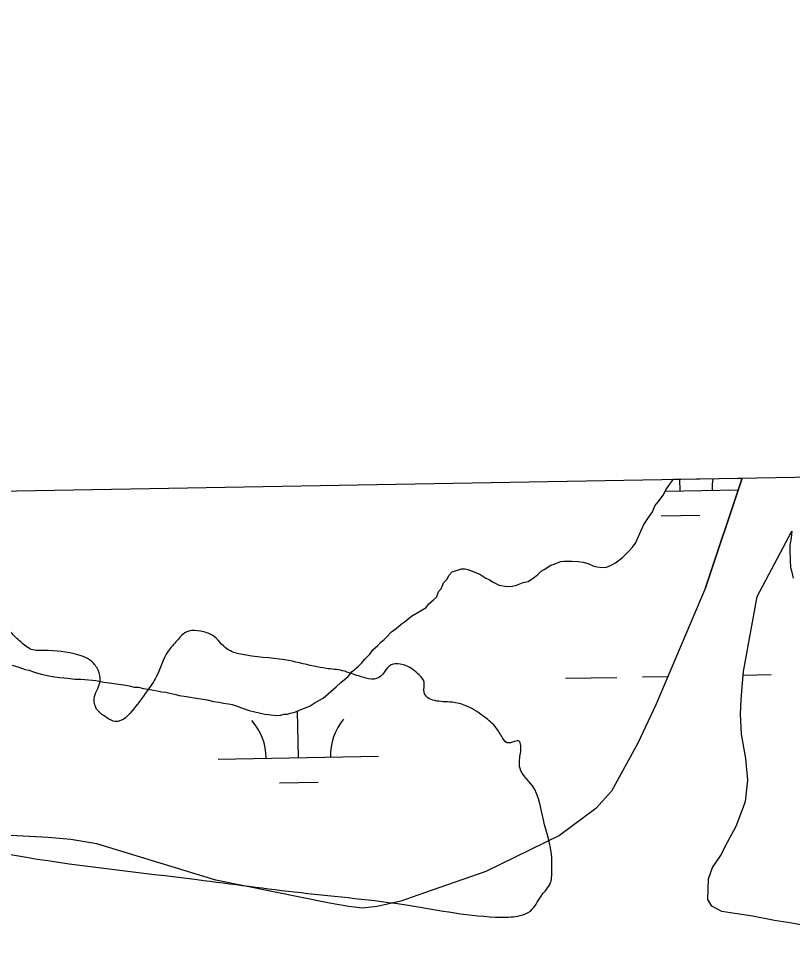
# Model space of a CAD drawing. Extents: x 3903937 to 3942190, y 260677 to 286651.
# Drawn here: x 3923067 to 3923549, y 284186 to 284757 of the extents above; entities that cross this region are included whole.
import ezdxf

# ---------------------------------------------------------------- set-up
doc = ezdxf.new("R2010")
doc.units = 0
for name, color, linetype in [('V-GRID-FRAM', 7, 'Continuous'), ('V-RIVR-EDGE', 7, 'Continuous'), ('V-TOPO-SHOR', 7, 'Continuous'), ('V-WETL-SWMP', 7, 'Continuous')]:
    doc.layers.add(name, color=color, linetype=linetype)

msp = doc.modelspace()

# ---------------------------------------------------------------- linework, layer by layer
at = {"layer": 'V-GRID-FRAM'}
msp.add_lwpolyline([(3907892.22, 284196.1), (3939773.2, 284757.24), (3940101.12, 266577.62), (3908204.27, 266016.2), (3907892.22, 284196.1)], dxfattribs=at)
at = {"layer": 'V-RIVR-EDGE'}
msp.add_spline([(3922846.34, 284265.88), (3922910.37, 284255.28), (3922966.05, 284247.83), (3922991.8, 284246.72), (3923072.19, 284235.04), (3923178.32, 284221.2), (3923243.05, 284213.03), (3923309.87, 284205.21), (3923367.63, 284197.76), (3923379.47, 284198.77), (3923385.74, 284201.54), (3923392.38, 284210.92), (3923398.32, 284219.26), (3923399.04, 284227.96), (3923399.05, 284235.27), (3923393.89, 284258.26), (3923386.98, 284279.51), (3923379.35, 284290.32), (3923379.01, 284295.54), (3923379.73, 284304.59), (3923378.69, 284307.38), (3923375.91, 284307.04), (3923371.38, 284306.35), (3923367.91, 284310.19), (3923363.75, 284316.47), (3923356.11, 284323.1), (3923345.68, 284329.39), (3923336.98, 284331.5), (3923326.19, 284332.57), (3923322.02, 284334.32), (3923319.59, 284337.81), (3923319.61, 284344.08), (3923316.49, 284348.61), (3923308.49, 284354.2), (3923304.67, 284355.25), (3923299.1, 284354.92), (3923294.91, 284350.4), (3923290.02, 284346.24), (3923283.41, 284346.6), (3923274.37, 284349.41), (3923268.8, 284351.17), (3923258.71, 284352.58), (3923251.06, 284353.99), (3923232.96, 284357.87), (3923205.47, 284361.42), (3923197.13, 284364.57), (3923187.75, 284373.3), (3923180.44, 284375.75), (3923173.13, 284375.77), (3923168.6, 284373), (3923165.81, 284369.87), (3923160.22, 284363.27), (3923152.87, 284347.27), (3923147.28, 284338.59), (3923137.5, 284325.73), (3923133.67, 284321.91), (3923127.39, 284319.49), (3923122.18, 284321.94), (3923115.23, 284328.22), (3923114.55, 284335.19), (3923118.06, 284344.92), (3923116.68, 284351.54), (3923112.52, 284357.12), (3923101.74, 284361.67), (3923080.51, 284363.81), (3923075.99, 284364.17), (3923069.38, 284368.37), (3923063.13, 284374.3), (3923058.97, 284379.88), (3923051.71, 284400.44), (3923047.91, 284411.24), (3923043.75, 284421.69), (3923038.9, 284428.32), (3923031.25, 284432.51), (3923021.16, 284432.89), (3923014.54, 284431.86), (3923009.31, 284428.39), (3923000.6, 284427.71), (3922990.16, 284428.44), (3922983.2, 284429.85), (3922964.76, 284433.02), (3922958.51, 284438.61), (3922952.95, 284441.76), (3922947.38, 284441.42), (3922945.62, 284435.51)], degree=3, dxfattribs=at)
at = {"layer": 'V-TOPO-SHOR'}
msp.add_line((3923494.77, 284402.74), (3923517.61, 284471.12), dxfattribs=at)
for points in [[(3923518.46, 284350.71), (3923526.94, 284397.28), (3923548.39, 284438.07)], [(3923494.77, 284402.74), (3923463.75, 284330.02), (3923452.71, 284306.18), (3923436.21, 284276.23), (3923426.53, 284265.33), (3923403.91, 284248.57), (3923358.02, 284226.12), (3923319.3, 284212.68), (3923305.03, 284207.8), (3923290.46, 284204.47), (3923280.96, 284203.37), (3923272.67, 284204.38), (3923260.74, 284206.55), (3923189.88, 284220.87), (3923115.91, 284243.34), (3923099.83, 284246.14), (3923085.61, 284247.45), (3923031.12, 284250.23)], [(3923559.21, 284192.03), (3923548.58, 284193.99), (3923537.69, 284195.68), (3923523.94, 284198.3), (3923513.06, 284199.99), (3923505.02, 284201.26), (3923498.72, 284204.65), (3923496.26, 284208.69), (3923496.6, 284221.59), (3923499.19, 284228.64), (3923504.09, 284236.03), (3923508.44, 284244.42), (3923513.77, 284254.4), (3923519.69, 284269.81), (3923521.04, 284283), (3923519.8, 284296.62), (3923517.22, 284311.74), (3923516.54, 284324.09), (3923517, 284333.13), (3923517.5, 284341.14), (3923518.46, 284350.71)]]:
    msp.add_lwpolyline(points, dxfattribs=at)
at = {"layer": 'V-WETL-SWMP'}
for p, q in [((3923473.06, 284468), (3923474.83, 284470.37)), ((3923474.83, 284470.37), (3923517.61, 284471.12)), ((3923478.93, 284463.17), (3923478.8, 284470.44)), ((3923517.61, 284471.12), (3923494.77, 284402.74)), ((3923468.67, 284460.62), (3923470.11, 284463.77)), ((3923469.76, 284463.01), (3923515.17, 284463.81)), ((3923470.11, 284463.77), (3923473.06, 284468)), ((3923465.2, 284456.38), (3923468.67, 284460.62)), ((3923461.81, 284450.07), (3923463.23, 284453.73)), ((3923463.23, 284453.73), (3923465.2, 284456.38)), ((3923458.36, 284445.31), (3923461.81, 284450.07)), ((3923467.2, 284447.53), (3923491.2, 284447.95)), ((3923454.48, 284437.95), (3923456.4, 284442.14)), ((3923456.4, 284442.14), (3923458.36, 284445.31)), ((3923451.12, 284430.61), (3923453.04, 284434.8)), ((3923453.04, 284434.8), (3923454.48, 284437.95)), ((3923449.15, 284427.96), (3923451.12, 284430.61)), ((3923443.18, 284421.57), (3923447.16, 284425.83)), ((3923447.16, 284425.83), (3923449.15, 284427.96)), ((3923394.41, 284414.22), (3923398.44, 284416.94)), ((3923398.44, 284416.94), (3923400.49, 284417.52)), ((3923400.49, 284417.52), (3923404.56, 284419.21)), ((3923404.56, 284419.21), (3923406.62, 284419.28)), ((3923406.62, 284419.28), (3923409.71, 284419.39)), ((3923409.71, 284419.39), (3923411.77, 284419.46)), ((3923411.77, 284419.46), (3923415.4, 284419.07)), ((3923415.4, 284419.07), (3923418.51, 284418.66)), ((3923418.51, 284418.66), (3923422.15, 284417.75)), ((3923422.15, 284417.75), (3923425.3, 284416.31)), ((3923435.6, 284416.66), (3923438.64, 284418.31)), ((3923438.64, 284418.31), (3923443.18, 284421.57)), ((3923335.19, 284410.64), (3923337.18, 284412.77)), ((3923337.18, 284412.77), (3923342.8, 284414.51)), ((3923342.8, 284414.51), (3923344.86, 284414.58)), ((3923344.86, 284414.58), (3923346.94, 284414.14)), ((3923346.94, 284414.14), (3923350.6, 284412.72)), ((3923350.6, 284412.72), (3923354.26, 284411.29)), ((3923354.26, 284411.29), (3923357.96, 284408.84)), ((3923390.39, 284410.98), (3923392.38, 284413.12)), ((3923392.38, 284413.12), (3923394.41, 284414.22)), ((3923425.3, 284416.31), (3923427.38, 284415.86)), ((3923427.38, 284415.86), (3923430.49, 284415.46)), ((3923430.49, 284415.46), (3923433.06, 284415.54)), ((3923433.06, 284415.54), (3923435.6, 284416.66)), ((3923330.32, 284402.22), (3923331.74, 284405.88)), ((3923331.74, 284405.88), (3923333.73, 284408.01)), ((3923333.73, 284408.01), (3923335.19, 284410.64)), ((3923357.96, 284408.84), (3923360.05, 284407.88)), ((3923360.05, 284407.88), (3923362.17, 284406.41)), ((3923362.17, 284406.41), (3923366.36, 284404.48)), ((3923377.2, 284404.34), (3923381.27, 284406.03)), ((3923381.27, 284406.03), (3923384.35, 284406.65)), ((3923384.35, 284406.65), (3923388.38, 284409.37)), ((3923388.38, 284409.37), (3923390.39, 284410.98)), ((3923327.41, 284396.96), (3923328.83, 284400.62)), ((3923328.83, 284400.62), (3923330.32, 284402.22)), ((3923366.36, 284404.48), (3923371.04, 284403.61)), ((3923371.04, 284403.61), (3923374.64, 284403.74)), ((3923374.64, 284403.74), (3923377.2, 284404.34)), ((3923494.77, 284402.74), (3923463.75, 284330.02)), ((3923322.39, 284392.66), (3923325.4, 284395.34)), ((3923325.4, 284395.34), (3923327.41, 284396.96)), ((3923316.37, 284387.81), (3923320.92, 284390.54)), ((3923320.92, 284390.54), (3923322.39, 284392.66)), ((3923307.3, 284381.3), (3923311.82, 284385.07)), ((3923311.82, 284385.07), (3923316.37, 284387.81)), ((3923299.25, 284375.35), (3923302.27, 284377.52)), ((3923302.27, 284377.52), (3923305.28, 284380.2)), ((3923305.28, 284380.2), (3923307.3, 284381.3)), ((3923294.77, 284370.55), (3923296.26, 284372.15)), ((3923296.26, 284372.15), (3923299.25, 284375.35)), ((3923287.77, 284364.12), (3923290.77, 284366.81)), ((3923290.77, 284366.81), (3923292.76, 284368.94)), ((3923292.76, 284368.94), (3923294.77, 284370.55)), ((3923282.81, 284358.28), (3923285.79, 284361.48)), ((3923285.79, 284361.48), (3923287.77, 284364.12)), ((3923063.2, 284354.71), (3923067.39, 284353.3)), ((3923274.81, 284350.78), (3923278.83, 284354.01)), ((3923278.83, 284354.01), (3923280.82, 284356.15)), ((3923280.82, 284356.15), (3923282.81, 284358.28)), ((3923067.39, 284353.3), (3923071.32, 284351.89)), ((3923071.32, 284351.89), (3923073.66, 284351.45)), ((3923073.66, 284351.45), (3923077.06, 284350.27)), ((3923077.06, 284350.27), (3923081.25, 284349.12)), ((3923081.25, 284349.12), (3923085.94, 284347.99)), ((3923272.34, 284347.6), (3923274.81, 284350.78)), ((3923518.23, 284348.41), (3923535.54, 284348.72)), ((3923085.94, 284347.99), (3923088.29, 284347.55)), ((3923088.29, 284347.55), (3923092.97, 284346.93)), ((3923092.97, 284346.93), (3923097.9, 284346.58)), ((3923097.9, 284346.58), (3923102.32, 284345.96)), ((3923102.32, 284345.96), (3923105.95, 284345.83)), ((3923105.95, 284345.83), (3923108.54, 284345.66)), ((3923108.54, 284345.66), (3923113.21, 284345.3)), ((3923113.21, 284345.3), (3923115.29, 284345.11)), ((3923115.29, 284345.11), (3923118.16, 284344.43)), ((3923118.16, 284344.43), (3923120.24, 284343.99)), ((3923120.24, 284343.99), (3923123.62, 284343.59)), ((3923123.62, 284343.59), (3923126.48, 284343.16)), ((3923126.48, 284343.16), (3923129.6, 284342.76)), ((3923129.6, 284342.76), (3923134.02, 284342.13)), ((3923264.82, 284341.15), (3923267.82, 284343.83)), ((3923267.82, 284343.83), (3923272.34, 284347.6)), ((3923407.56, 284346.47), (3923439.56, 284347.03)), ((3923455.55, 284347.31), (3923471.25, 284347.59)), ((3923134.02, 284342.13), (3923136.11, 284341.68)), ((3923136.11, 284341.68), (3923139.24, 284341.01)), ((3923139.24, 284341.01), (3923141.83, 284340.85)), ((3923141.83, 284340.85), (3923144.96, 284340.18)), ((3923144.96, 284340.18), (3923147.82, 284339.76)), ((3923147.82, 284339.76), (3923151.21, 284339.1)), ((3923151.21, 284339.1), (3923153.55, 284338.66)), ((3923153.55, 284338.66), (3923156.42, 284337.98)), ((3923156.42, 284337.98), (3923158.76, 284337.8)), ((3923158.76, 284337.8), (3923161.37, 284337.11)), ((3923161.37, 284337.11), (3923165.02, 284336.46)), ((3923259.81, 284336.85), (3923264.82, 284341.15)), ((3923165.02, 284336.46), (3923167.11, 284335.76)), ((3923167.11, 284335.76), (3923170.23, 284335.35)), ((3923170.23, 284335.35), (3923174.13, 284334.71)), ((3923174.13, 284334.71), (3923176.48, 284334.27)), ((3923176.48, 284334.27), (3923180.64, 284333.63)), ((3923180.64, 284333.63), (3923184.55, 284332.99)), ((3923184.55, 284332.99), (3923188.46, 284332.09)), ((3923188.46, 284332.09), (3923192.1, 284331.7)), ((3923192.1, 284331.7), (3923194.71, 284331.01)), ((3923248.71, 284329.24), (3923251.74, 284331.41)), ((3923251.74, 284331.41), (3923256.8, 284334.17)), ((3923256.8, 284334.17), (3923259.81, 284336.85)), ((3923194.71, 284331.01), (3923197.83, 284330.6)), ((3923197.83, 284330.6), (3923200.17, 284330.16)), ((3923200.17, 284330.16), (3923202.79, 284329.22)), ((3923202.79, 284329.22), (3923205.4, 284328.28)), ((3923205.4, 284328.28), (3923210.63, 284326.39)), ((3923210.63, 284326.39), (3923214.27, 284325.48)), ((3923214.27, 284325.48), (3923216.87, 284325.06)), ((3923239.05, 284325.3), (3923244.13, 284327.54)), ((3923241.34, 284297.1), (3923240.83, 284326.09)), ((3923244.13, 284327.54), (3923248.71, 284329.24)), ((3923463.75, 284330.02), (3923452.71, 284306.18)), ((3923216.87, 284325.06), (3923220.51, 284324.15)), ((3923220.51, 284324.15), (3923224.14, 284323.76)), ((3923224.14, 284323.76), (3923227.76, 284323.37)), ((3923227.76, 284323.37), (3923230.34, 284323.45)), ((3923230.34, 284323.45), (3923232.38, 284324.04)), ((3923232.38, 284324.04), (3923234.44, 284324.11)), ((3923234.44, 284324.11), (3923236.49, 284324.7)), ((3923236.49, 284324.7), (3923239.05, 284325.3)), ((3923452.71, 284306.18), (3923436.21, 284276.23)), ((3923191.35, 284296.22), (3923291.33, 284297.98)), ((3923229.61, 284281.46), (3923253.61, 284281.88)), ((3923436.21, 284276.23), (3923426.53, 284265.33)), ((3923426.53, 284265.33), (3923403.91, 284248.57)), ((3923085.61, 284247.45), (3923031.12, 284250.23)), ((3923099.83, 284246.14), (3923085.61, 284247.45)), ((3923115.91, 284243.34), (3923099.83, 284246.14)), ((3923403.91, 284248.57), (3923358.02, 284226.12)), ((3923189.88, 284220.87), (3923115.91, 284243.34)), ((3923358.02, 284226.12), (3923319.3, 284212.68)), ((3923260.74, 284206.54), (3923189.88, 284220.87)), ((3923319.3, 284212.68), (3923305.03, 284207.81)), ((3923272.67, 284204.38), (3923260.74, 284206.54)), ((3923305.03, 284207.81), (3923290.46, 284204.47)), ((3923280.96, 284203.37), (3923272.67, 284204.38)), ((3923290.46, 284204.47), (3923280.96, 284203.37))]:
    msp.add_line(p, q, dxfattribs=at)
msp.add_lwpolyline([(3923559.21, 284192.03), (3923548.58, 284193.99), (3923537.7, 284195.68), (3923523.94, 284198.3), (3923513.06, 284199.99), (3923505.02, 284201.26), (3923498.72, 284204.65), (3923496.26, 284208.69), (3923496.6, 284221.59), (3923499.19, 284228.64), (3923504.09, 284236.03), (3923508.44, 284244.42), (3923513.77, 284254.4), (3923519.69, 284269.81), (3923521.04, 284283), (3923519.8, 284296.62), (3923517.22, 284311.74), (3923516.54, 284324.09), (3923517, 284333.13), (3923517.5, 284341.14), (3923518.46, 284350.71), (3923526.95, 284397.28), (3923548.39, 284438.07), (3923548.02, 284433.93), (3923547.15, 284429.26), (3923547.23, 284426.68), (3923547.32, 284424.1), (3923547.39, 284422.04), (3923547.46, 284419.98), (3923547.62, 284415.34), (3923548.21, 284413.3), (3923549.4, 284408.7)], dxfattribs=at)
for centre, start, end in [((3923534.15, 284464.62), 169.8955, 181.7802), ((3923186.1, 284296.6), 0.2366, 41.7802), ((3923296.57, 284298.55), 140.2366, 181.7802)]:
    msp.add_arc(centre, 35.25, start, end, dxfattribs=at)

doc.saveas('drawing.dxf')
